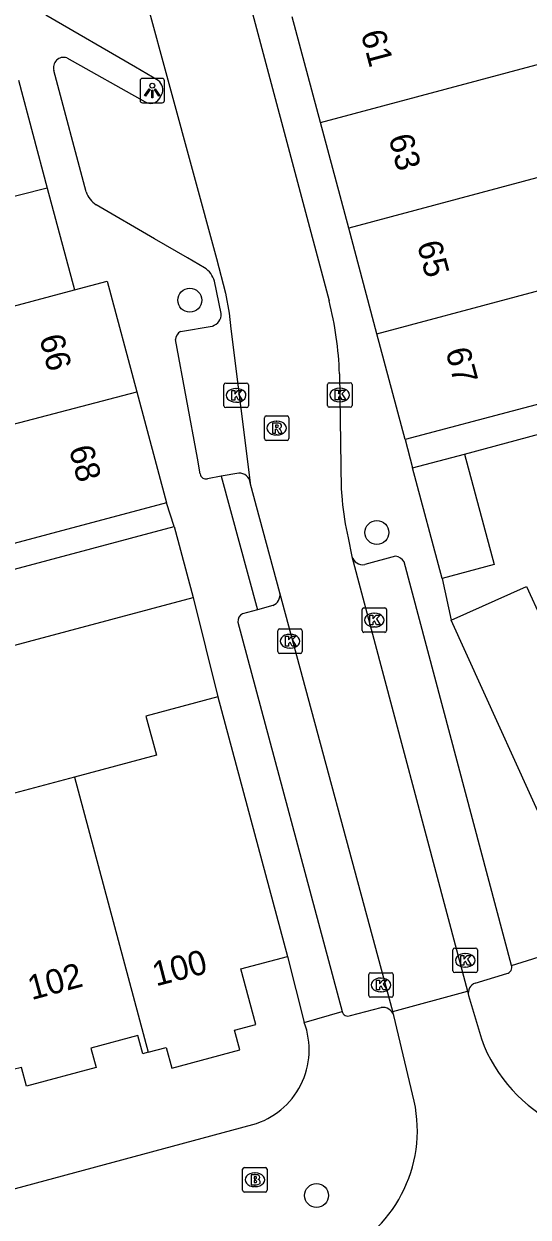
# Model space of a CAD drawing. Extents: x 162542 to 163144, y 380786 to 381511.
# Drawn here: x 162950.65 to 162971.22, y 380891.31 to 380940.01 of the extents above; entities that cross this region are included whole.
import ezdxf

# ---------------------------------------------------------------- set-up
doc = ezdxf.new("R2010")
doc.units = 0
for name, color, linetype in [('IMGEO_Boom', 7, 'Continuous'), ('IMGEO_Brandkraan', 7, 'Continuous'), ('IMGEO_Kolk', 7, 'Continuous'), ('IMGEO_Lichtpunt', 7, 'Continuous'), ('IMGEO_Muur', 7, 'Continuous'), ('IMGEO_Pand', 7, 'Continuous'), ('IMGEO_Pand_nummerreeks', 7, 'Continuous'), ('IMGEO_Rijbaan_lokaal_open', 7, 'Continuous'), ('IMGEO_Rioolput', 7, 'Continuous'), ('IMGEO_Voetpad_open', 7, 'Continuous')]:
    doc.layers.add(name, color=color, linetype=linetype)

msp = doc.modelspace()

# ---------------------------------------------------------------- linework, layer by layer
at = {"layer": 'IMGEO_Boom'}
for centre in [(162957.418, 380928.735), (162965.049, 380919.255), (162962.589, 380892.196)]:
    msp.add_circle(centre, 0.489, dxfattribs=at)
at = {"layer": 'IMGEO_Brandkraan'}
for p, q in [((162959.574, 380892.412), (162959.574, 380893.264)), ((162959.649, 380893.338), (162960.501, 380893.338)), ((162960.575, 380893.264), (162960.575, 380892.412)), ((162960.062, 380893.118), (162960.087, 380893.118)), ((162960.501, 380892.338), (162959.649, 380892.338)), ((162960.085, 380892.558), (162960.06, 380892.558))]:
    msp.add_line(p, q, dxfattribs=at)
for points in [[(162959.574, 380892.412), (162959.574, 380893.264)], [(162959.649, 380893.338), (162960.501, 380893.338)], [(162960.575, 380893.264), (162960.575, 380892.412)], [(162959.922, 380893.038), (162959.922, 380892.638), (162960.135, 380892.638)], [(162960.153, 380893.038), (162959.922, 380893.038)], [(162960.101, 380892.957), (162960.047, 380892.957), (162960.047, 380892.881)], [(162960.047, 380892.881), (162960.1, 380892.881)], [(162960.109, 380892.805), (162960.047, 380892.805), (162960.047, 380892.724)], [(162960.047, 380892.724), (162960.109, 380892.724)], [(162960.501, 380892.338), (162959.649, 380892.338)]]:
    msp.add_lwpolyline(points, dxfattribs=at)
for centre, radius, start, end in [((162959.651, 380893.262), 0.0765, 91.552, 178.448), ((162959.651, 380893.262), 0.0765, 91.552, 178.448), ((162960.499, 380893.262), 0.0765, 1.552, 88.448), ((162960.499, 380893.262), 0.0765, 1.552, 88.448), ((162960.102, 380892.919), 0.0379, 267.8285, 90.9355), ((162960.11, 380892.764), 0.0404, 269.8759, 90.5077), ((162960.157, 380892.893), 0.145, 59.4692, 91.5367), ((162960.182, 380892.94), 0.0922, 285.5137, 58.1501), ((162960.187, 380892.748), 0.105, 301.3115, 78.989), ((162959.651, 380892.414), 0.0765, 181.552, 268.448), ((162959.651, 380892.414), 0.0765, 181.552, 268.448), ((162960.141, 380892.889), 0.251, 268.6676, 293.5347), ((162960.499, 380892.414), 0.0765, 271.552, 358.448), ((162960.499, 380892.414), 0.0765, 271.552, 358.448)]:
    msp.add_arc(centre, radius, start, end, dxfattribs=at)
for centre, major_axis, ratio, start_param, end_param in [((162960.061, 380892.838), (-0.387, 0.002), 0.722429, 4.712389, 7.853982), ((162960.086, 380892.838), (-0.39, 0.002), 0.717154, 1.570796, 4.712389)]:
    msp.add_ellipse(centre, major_axis=major_axis, ratio=ratio, start_param=start_param, end_param=end_param, dxfattribs=at)
at = {"layer": 'IMGEO_Kolk'}
for p, q in [((162958.884, 380925.352), (162959.736, 380925.352)), ((162963.109, 380925.367), (162963.961, 380925.367)), ((162958.809, 380924.426), (162958.809, 380925.278)), ((162959.297, 380925.132), (162959.322, 380925.132)), ((162959.81, 380925.278), (162959.81, 380924.426)), ((162963.034, 380924.441), (162963.034, 380925.293)), ((162963.522, 380925.147), (162963.547, 380925.147)), ((162964.035, 380925.293), (162964.035, 380924.441)), ((162959.32, 380924.572), (162959.295, 380924.572)), ((162963.545, 380924.587), (162963.52, 380924.587)), ((162959.736, 380924.352), (162958.884, 380924.352)), ((162963.961, 380924.367), (162963.109, 380924.367)), ((162964.443, 380915.255), (162964.443, 380916.107)), ((162964.518, 380916.181), (162965.37, 380916.181)), ((162965.444, 380916.107), (162965.444, 380915.255)), ((162964.931, 380915.961), (162964.956, 380915.961)), ((162961.006, 380914.393), (162961.006, 380915.245)), ((162961.081, 380915.319), (162961.933, 380915.319)), ((162962.007, 380915.245), (162962.007, 380914.393)), ((162965.37, 380915.181), (162964.518, 380915.181)), ((162964.954, 380915.401), (162964.929, 380915.401)), ((162961.494, 380915.099), (162961.519, 380915.099)), ((162961.933, 380914.319), (162961.081, 380914.319)), ((162961.517, 380914.539), (162961.492, 380914.539)), ((162968.152, 380901.369), (162968.152, 380902.221)), ((162968.227, 380902.295), (162969.079, 380902.295)), ((162968.64, 380902.075), (162968.665, 380902.075)), ((162969.153, 380902.221), (162969.153, 380901.369)), ((162968.663, 380901.515), (162968.638, 380901.515)), ((162964.717, 380900.363), (162964.717, 380901.215)), ((162964.792, 380901.289), (162965.644, 380901.289)), ((162965.205, 380901.069), (162965.23, 380901.069)), ((162965.718, 380901.215), (162965.718, 380900.363)), ((162969.079, 380901.295), (162968.227, 380901.295)), ((162965.228, 380900.509), (162965.203, 380900.509)), ((162965.644, 380900.289), (162964.792, 380900.289))]:
    msp.add_line(p, q, dxfattribs=at)
for points in [[(162958.884, 380925.352), (162959.736, 380925.352)], [(162963.109, 380925.367), (162963.961, 380925.367)], [(162958.809, 380924.426), (162958.809, 380925.278)], [(162959.13, 380925.052), (162959.253, 380925.052), (162959.253, 380924.901), (162959.383, 380925.052), (162959.547, 380925.052), (162959.401, 380924.901), (162959.554, 380924.652), (162959.402, 380924.652), (162959.317, 380924.816), (162959.253, 380924.749), (162959.253, 380924.652), (162959.13, 380924.652), (162959.13, 380925.052)], [(162959.81, 380925.278), (162959.81, 380924.426)], [(162963.034, 380924.441), (162963.034, 380925.293)], [(162963.355, 380925.067), (162963.478, 380925.067), (162963.478, 380924.916), (162963.608, 380925.067), (162963.772, 380925.067), (162963.626, 380924.916), (162963.779, 380924.667), (162963.627, 380924.667), (162963.542, 380924.831), (162963.478, 380924.764), (162963.478, 380924.667), (162963.355, 380924.667), (162963.355, 380925.067)], [(162964.035, 380925.293), (162964.035, 380924.441)], [(162959.736, 380924.352), (162958.884, 380924.352)], [(162963.961, 380924.367), (162963.109, 380924.367)], [(162964.443, 380915.255), (162964.443, 380916.107)], [(162964.518, 380916.181), (162965.37, 380916.181)], [(162965.444, 380916.107), (162965.444, 380915.255)], [(162964.764, 380915.881), (162964.887, 380915.881), (162964.887, 380915.73), (162965.017, 380915.881), (162965.181, 380915.881), (162965.035, 380915.73), (162965.188, 380915.481), (162965.036, 380915.481), (162964.951, 380915.645), (162964.887, 380915.578), (162964.887, 380915.481), (162964.764, 380915.481), (162964.764, 380915.881)], [(162961.006, 380914.393), (162961.006, 380915.245)], [(162961.081, 380915.319), (162961.933, 380915.319)], [(162962.007, 380915.245), (162962.007, 380914.393)], [(162965.37, 380915.181), (162964.518, 380915.181)], [(162961.327, 380915.019), (162961.45, 380915.019), (162961.45, 380914.868), (162961.58, 380915.019), (162961.744, 380915.019), (162961.598, 380914.868), (162961.751, 380914.619), (162961.599, 380914.619), (162961.514, 380914.783), (162961.45, 380914.716), (162961.45, 380914.619), (162961.327, 380914.619), (162961.327, 380915.019)], [(162961.933, 380914.319), (162961.081, 380914.319)], [(162968.152, 380901.369), (162968.152, 380902.221)], [(162968.227, 380902.295), (162969.079, 380902.295)], [(162968.473, 380901.995), (162968.596, 380901.995), (162968.596, 380901.844), (162968.726, 380901.995), (162968.89, 380901.995), (162968.744, 380901.844), (162968.897, 380901.595), (162968.745, 380901.595), (162968.66, 380901.759), (162968.596, 380901.692), (162968.596, 380901.595), (162968.473, 380901.595), (162968.473, 380901.995)], [(162969.153, 380902.221), (162969.153, 380901.369)], [(162964.717, 380900.363), (162964.717, 380901.215)], [(162964.792, 380901.289), (162965.644, 380901.289)], [(162965.718, 380901.215), (162965.718, 380900.363)], [(162969.079, 380901.295), (162968.227, 380901.295)], [(162965.038, 380900.989), (162965.161, 380900.989), (162965.161, 380900.838), (162965.291, 380900.989), (162965.455, 380900.989), (162965.309, 380900.838), (162965.462, 380900.589), (162965.31, 380900.589), (162965.225, 380900.753), (162965.161, 380900.686), (162965.161, 380900.589), (162965.038, 380900.589), (162965.038, 380900.989)], [(162965.644, 380900.289), (162964.792, 380900.289)]]:
    msp.add_lwpolyline(points, dxfattribs=at)
for centre, start, end in [((162958.886, 380925.276), 91.552, 178.448), ((162958.886, 380925.276), 91.552, 178.448), ((162959.734, 380925.276), 1.552, 88.448), ((162959.734, 380925.276), 1.552, 88.448), ((162963.111, 380925.291), 91.552, 178.448), ((162963.111, 380925.291), 91.552, 178.448), ((162963.959, 380925.291), 1.552, 88.448), ((162963.959, 380925.291), 1.552, 88.448), ((162958.886, 380924.428), 181.552, 268.448), ((162958.886, 380924.428), 181.552, 268.448), ((162959.734, 380924.428), 271.552, 358.448), ((162959.734, 380924.428), 271.552, 358.448), ((162963.111, 380924.443), 181.552, 268.448), ((162963.111, 380924.443), 181.552, 268.448), ((162963.959, 380924.443), 271.552, 358.448), ((162963.959, 380924.443), 271.552, 358.448), ((162964.52, 380916.105), 91.552, 178.448), ((162964.52, 380916.105), 91.552, 178.448), ((162965.368, 380916.105), 1.552, 88.448), ((162965.368, 380916.105), 1.552, 88.448), ((162961.083, 380915.243), 91.552, 178.448), ((162961.083, 380915.243), 91.552, 178.448), ((162961.931, 380915.243), 1.552, 88.448), ((162961.931, 380915.243), 1.552, 88.448), ((162964.52, 380915.257), 181.552, 268.448), ((162964.52, 380915.257), 181.552, 268.448), ((162965.368, 380915.257), 271.552, 358.448), ((162965.368, 380915.257), 271.552, 358.448), ((162961.083, 380914.395), 181.552, 268.448), ((162961.083, 380914.395), 181.552, 268.448), ((162961.931, 380914.395), 271.552, 358.448), ((162961.931, 380914.395), 271.552, 358.448), ((162968.229, 380902.219), 91.552, 178.448), ((162968.229, 380902.219), 91.552, 178.448), ((162969.077, 380902.219), 1.552, 88.448), ((162969.077, 380902.219), 1.552, 88.448), ((162964.794, 380901.213), 91.552, 178.448), ((162964.794, 380901.213), 91.552, 178.448), ((162965.642, 380901.213), 1.552, 88.448), ((162965.642, 380901.213), 1.552, 88.448), ((162968.229, 380901.371), 181.552, 268.448), ((162968.229, 380901.371), 181.552, 268.448), ((162969.077, 380901.371), 271.552, 358.448), ((162969.077, 380901.371), 271.552, 358.448), ((162964.794, 380900.365), 181.552, 268.448), ((162964.794, 380900.365), 181.552, 268.448), ((162965.642, 380900.365), 271.552, 358.448), ((162965.642, 380900.365), 271.552, 358.448)]:
    msp.add_arc(centre, 0.0765, start, end, dxfattribs=at)
for centre, major_axis, ratio, start_param, end_param in [((162959.296, 380924.852), (-0.387, 0.002), 0.722429, 4.712389, 7.853982), ((162959.321, 380924.852), (-0.39, 0.002), 0.717154, 1.570796, 4.712389), ((162963.521, 380924.867), (-0.387, 0.002), 0.722429, 4.712389, 7.853982), ((162963.546, 380924.867), (-0.39, 0.002), 0.717154, 1.570796, 4.712389), ((162964.93, 380915.681), (-0.387, 0.002), 0.722429, 4.712389, 7.853982), ((162964.955, 380915.681), (-0.39, 0.002), 0.717154, 1.570796, 4.712389), ((162961.493, 380914.819), (-0.387, 0.002), 0.722429, 4.712389, 7.853982), ((162961.518, 380914.819), (-0.39, 0.002), 0.717154, 1.570796, 4.712389), ((162968.639, 380901.795), (-0.387, 0.002), 0.722429, 4.712389, 7.853982), ((162968.664, 380901.795), (-0.39, 0.002), 0.717154, 1.570796, 4.712389), ((162965.204, 380900.789), (-0.387, 0.002), 0.722429, 4.712389, 7.853982), ((162965.229, 380900.789), (-0.39, 0.002), 0.717154, 1.570796, 4.712389)]:
    msp.add_ellipse(centre, major_axis=major_axis, ratio=ratio, start_param=start_param, end_param=end_param, dxfattribs=at)
at = {"layer": 'IMGEO_Lichtpunt'}
for p, q in [((162955.389, 380937.696), (162955.389, 380936.889)), ((162955.389, 380937.696), (162955.389, 380936.889)), ((162956.291, 380937.791), (162955.483, 380937.791)), ((162956.291, 380937.791), (162955.483, 380937.791)), ((162956.385, 380936.889), (162956.385, 380937.696)), ((162956.385, 380936.889), (162956.385, 380937.696)), ((162955.483, 380936.795), (162956.291, 380936.795)), ((162955.483, 380936.795), (162956.291, 380936.795))]:
    msp.add_line(p, q, dxfattribs=at)
for points in [[(162955.763, 380937.36), (162955.802, 380937.332), (162955.614, 380937.07), (162955.576, 380937.097), (162955.763, 380937.36)], [(162955.865, 380937.312), (162955.912, 380937.312), (162955.912, 380936.99), (162955.865, 380936.99), (162955.865, 380937.312)], [(162955.975, 380937.332), (162956.013, 380937.359), (162956.2, 380937.097), (162956.161, 380937.069), (162955.975, 380937.332)]]:
    msp.add_lwpolyline(points, dxfattribs=at)
msp.add_circle((162955.888, 380937.494), 0.0994, dxfattribs=at)
for centre, start, end in [((162955.483, 380937.696), 90, 180), ((162955.483, 380937.696), 90, 180), ((162956.291, 380937.696), 0, 90), ((162956.291, 380937.696), 0, 90), ((162955.483, 380936.889), 180, 270), ((162955.483, 380936.889), 180, 270), ((162956.291, 380936.889), 270, 0), ((162956.291, 380936.889), 270, 360)]:
    msp.add_arc(centre, 0.0946, start, end, dxfattribs=at)
at = {"layer": 'IMGEO_Muur'}
msp.add_lwpolyline([(162957.55, 380916.599), (162958.563, 380912.55)], dxfattribs=at)
at = {"layer": 'IMGEO_Pand'}
for points in [[(162962.749, 380935.986), (162961.599, 380940.299)], [(162962.749, 380935.986), (162974.29, 380939.073)], [(162950.43, 380937.718), (162951.605, 380933.312)], [(162963.9, 380931.672), (162962.749, 380935.986)], [(162975.439, 380934.767), (162963.9, 380931.672)], [(162951.605, 380933.312), (162944.548, 380931.532), (162940.404, 380930.429), (162939.932, 380930.306)], [(162951.605, 380933.312), (162952.713, 380929.16)], [(162965.05, 380927.359), (162963.9, 380931.672)], [(162965.05, 380927.359), (162976.44, 380930.405), (162976.59, 380930.451)], [(162952.713, 380929.16), (162954.051, 380929.517), (162955.258, 380924.99)], [(162942.526, 380926.292), (162945.259, 380927.004), (162946.592, 380927.359), (162946.551, 380927.514), (162952.713, 380929.16)], [(162966.201, 380923.045), (162965.05, 380927.359)], [(162977.746, 380926.105), (162974.289, 380925.189), (162971.033, 380924.334), (162966.201, 380923.045)], [(162943.681, 380921.962), (162955.258, 380924.99)], [(162955.258, 380924.99), (162956.465, 380920.465)], [(162966.504, 380921.889), (162968.63, 380922.457)], [(162968.63, 380922.457), (162969.834, 380917.944), (162967.708, 380917.376)], [(162967.708, 380917.376), (162966.504, 380921.889)], [(162956.465, 380920.465), (162951.634, 380919.176), (162944.902, 380917.38)], [(162948.273, 380917.233), (162956.775, 380919.501)], [(162956.775, 380919.501), (162957.55, 380916.599)], [(162968.08, 380915.681), (162971.155, 380917.053), (162971.768, 380915.72), (162974.708, 380917.091)], [(162949.048, 380914.332), (162957.55, 380916.599)], [(162972.603, 380905.685), (162968.08, 380915.681)], [(162958.563, 380912.55), (162955.63, 380911.762), (162956.056, 380910.173), (162952.716, 380909.276)], [(162958.563, 380912.55), (162961.408, 380901.957)], [(162952.716, 380909.276), (162947.403, 380907.85)], [(162952.716, 380909.276), (162955.716, 380898.041)], [(162955.716, 380898.041), (162956.459, 380898.24), (162956.684, 380897.399), (162959.453, 380898.143), (162959.238, 380898.946), (162960.112, 380899.181), (162959.504, 380901.446), (162961.408, 380901.957)], [(162955.716, 380898.041), (162955.504, 380897.984), (162955.306, 380898.722), (162953.386, 380898.207), (162953.596, 380897.424), (162950.76, 380896.663), (162950.556, 380897.424), (162950.212, 380897.332)]]:
    msp.add_lwpolyline(points, dxfattribs=at)
at = {"layer": 'IMGEO_Rijbaan_lokaal_open'}
for points in [[(162957.72, 380948.914), (162963.098, 380928.709)], [(162953.706, 380948.086), (162958.51, 380930.441), (162958.873, 380929.023), (162959.022, 380928.201), (162959.089, 380927.574), (162959.887, 380921.279)], [(162963.521, 380925.732), (162963.598, 380921.037), (162963.633, 380920.582)], [(162961.096, 380916.787), (162960.14, 380920.317), (162959.887, 380921.279)], [(162963.872, 380919.033), (162964.033, 380918.276)], [(162964.033, 380918.276), (162968.749, 380900.529)], [(162965.699, 380899.709), (162961.096, 380916.787)], [(162965.699, 380899.709), (162968.749, 380900.529)], [(162968.749, 380900.529), (162968.793, 380900.362)], [(162968.793, 380900.362), (162969.311, 380898.59)], [(162965.743, 380899.546), (162965.699, 380899.709)], [(162966.572, 380896.047), (162965.743, 380899.546)]]:
    msp.add_lwpolyline(points, dxfattribs=at)
for centre, radius, start, end in [((162950.386, 380925.384), 13.139, 1.5166, 14.6573), ((162977.971, 380922.001), 14.408, 185.6533, 191.8891), ((162975.221, 380900.732), 6.286, 199.9268, 287.8241), ((162961.073, 380894.855), 5.627, 292.4998, 12.2317)]:
    msp.add_arc(centre, radius, start, end, dxfattribs=at)
at = {"layer": 'IMGEO_Rioolput'}
for p, q in [((162960.46, 380923.089), (162960.46, 380923.941)), ((162960.535, 380924.015), (162961.387, 380924.015)), ((162961.461, 380923.941), (162961.461, 380923.089)), ((162960.948, 380923.795), (162960.973, 380923.795)), ((162961.387, 380923.015), (162960.535, 380923.015)), ((162960.971, 380923.235), (162960.946, 380923.235))]:
    msp.add_line(p, q, dxfattribs=at)
for points in [[(162960.46, 380923.089), (162960.46, 380923.941)], [(162960.535, 380924.015), (162961.387, 380924.015)], [(162961.461, 380923.941), (162961.461, 380923.089)], [(162961.049, 380923.713), (162960.797, 380923.715), (162960.797, 380923.315)], [(162960.797, 380923.315), (162960.921, 380923.315), (162960.921, 380923.477), (162960.932, 380923.477)], [(162960.975, 380923.634), (162960.921, 380923.634), (162960.921, 380923.553)], [(162960.921, 380923.553), (162960.973, 380923.553)], [(162960.979, 380923.448), (162961.05, 380923.315), (162961.19, 380923.315), (162961.125, 380923.441)], [(162961.387, 380923.015), (162960.535, 380923.015)]]:
    msp.add_lwpolyline(points, dxfattribs=at)
for centre, radius, start, end in [((162960.537, 380923.939), 0.0765, 91.552, 178.448), ((162960.537, 380923.939), 0.0765, 91.552, 178.448), ((162961.385, 380923.939), 0.0765, 1.552, 88.448), ((162961.385, 380923.939), 0.0765, 1.552, 88.448), ((162960.931, 380923.424), 0.0533, 26.0293, 88.6989), ((162960.957, 380923.742), 0.19, 274.7715, 282.9687), ((162960.981, 380923.538), 0.0964, 77.0061, 93.1865), ((162960.995, 380923.595), 0.0378, 276.6634, 79.6772), ((162961.048, 380923.603), 0.109, 350.3612, 89.416), ((162961.046, 380923.603), 0.112, 277.5842, 350.9817), ((162961.03, 380923.388), 0.108, 29.5134, 73.7905), ((162960.537, 380923.091), 0.0765, 181.552, 268.448), ((162960.537, 380923.091), 0.0765, 181.552, 268.448), ((162961.385, 380923.091), 0.0765, 271.552, 358.448), ((162961.385, 380923.091), 0.0765, 271.552, 358.448)]:
    msp.add_arc(centre, radius, start, end, dxfattribs=at)
for centre, major_axis, ratio, start_param, end_param in [((162960.947, 380923.515), (-0.387, 0.002), 0.722429, 4.712389, 7.853982), ((162960.972, 380923.515), (-0.39, 0.002), 0.717154, 1.570796, 4.712389)]:
    msp.add_ellipse(centre, major_axis=major_axis, ratio=ratio, start_param=start_param, end_param=end_param, dxfattribs=at)
at = {"layer": 'IMGEO_Voetpad_open'}
for points in [[(162956.13, 380937.703), (162955.201, 380938.254), (162951.543, 380940.365)], [(162952.399, 380938.629), (162955.602, 380936.829)], [(162953.192, 380933.156), (162951.876, 380938.111)], [(162956.167, 380936.948), (162956.271, 380937.123)], [(162958.022, 380930.064), (162957.324, 380930.465), (162955.973, 380931.246), (162953.601, 380932.625)], [(162958.694, 380928.187), (162958.429, 380929.511)], [(162968.63, 380922.457), (162982.98, 380926.335), (162984.768, 380929.388)], [(162957.045, 380927.461), (162958.338, 380927.682)], [(162957.843, 380921.643), (162957.731, 380922.283), (162956.836, 380927.131)], [(162966.201, 380923.045), (162966.504, 380921.889)], [(162958.698, 380921.551), (162958.137, 380921.45)], [(162959.42, 380921.681), (162958.698, 380921.551)], [(162958.698, 380921.551), (162960.177, 380916.105)], [(162956.775, 380919.501), (162956.465, 380920.465)], [(162965.812, 380918.285), (162964.556, 380917.948)], [(162970.534, 380901.589), (162966.158, 380918.054)], [(162967.708, 380917.376), (162968.08, 380915.681)], [(162957.55, 380916.599), (162958.563, 380912.55)], [(162960.177, 380916.105), (162959.575, 380915.94)], [(162960.801, 380916.277), (162960.177, 380916.105)], [(162959.381, 380915.595), (162963.629, 380899.712)], [(162970.534, 380901.589), (162974.097, 380902.7)], [(162961.408, 380901.957), (162962.086, 380899.258)], [(162969.062, 380900.865), (162970.35, 380901.255)], [(162962.086, 380899.258), (162963.629, 380899.712)], [(162963.975, 380899.539), (162965.227, 380899.868)], [(162921.464, 380884.7), (162959.985, 380895.09)]]:
    msp.add_lwpolyline(points, dxfattribs=at)
for centre, radius, start, end in [((162952.276, 380938.231), 0.417, 72.784, 196.6656), ((162955.841, 380937.326), 0.475, 334.7577, 52.5697), ((162955.823, 380937.183), 0.417, 238.0719, 325.7156), ((162954.189, 380933.501), 1.054, 199.0737, 236.1365), ((162957.417, 380929.192), 1.061, 17.4739, 55.2312), ((162958.218, 380928.145), 0.478, 284.5848, 5.0513), ((162957.238, 380927.108), 0.402, 118.6053, 176.6998), ((162958.069, 380921.667), 0.227, 185.9981, 287.4351), ((162959.427, 380921.217), 0.464, 7.6936, 90.8617), ((162964.475, 380918.401), 0.46, 195.726, 280.0861), ((162965.766, 380917.841), 0.446, 28.4699, 84.0736), ((162960.618, 380916.723), 0.482, 292.2802, 7.627), ((162959.719, 380915.632), 0.34, 115.0606, 186.2397), ((162970.304, 380901.498), 0.248, 280.7811, 21.5183), ((162969.201, 380900.467), 0.422, 109.2974, 194.4277), ((162963.874, 380899.77), 0.252, 193.3625, 293.5074), ((162965.293, 380899.4), 0.473, 17.9894, 98.0797), ((162959.118, 380898.14), 3.171, 285.8623, 20.6343)]:
    msp.add_arc(centre, radius, start, end, dxfattribs=at)

# ---------------------------------------------------------------- texts
at = {"layer": 'IMGEO_Pand_nummerreeks'}
for s, rotation, p in [('61', 284.9332, (162964.386, 380939.63)), ('63', 284.9332, (162965.518, 380935.384)), ('65', 284.9332, (162966.68, 380931.028)), ('66', 284.9311, (162951.271, 380927.208)), ('67', 284.9332, (162967.842, 380926.671)), ('68', 284.9322, (162952.48, 380922.679)), ('100', 14.5402, (162956.039, 380900.728)), ('102', 15.0127, (162950.965, 380900.167))]:
    msp.add_text(s, height=1, rotation=rotation, dxfattribs=at).set_placement(p)

doc.saveas('drawing.dxf')
